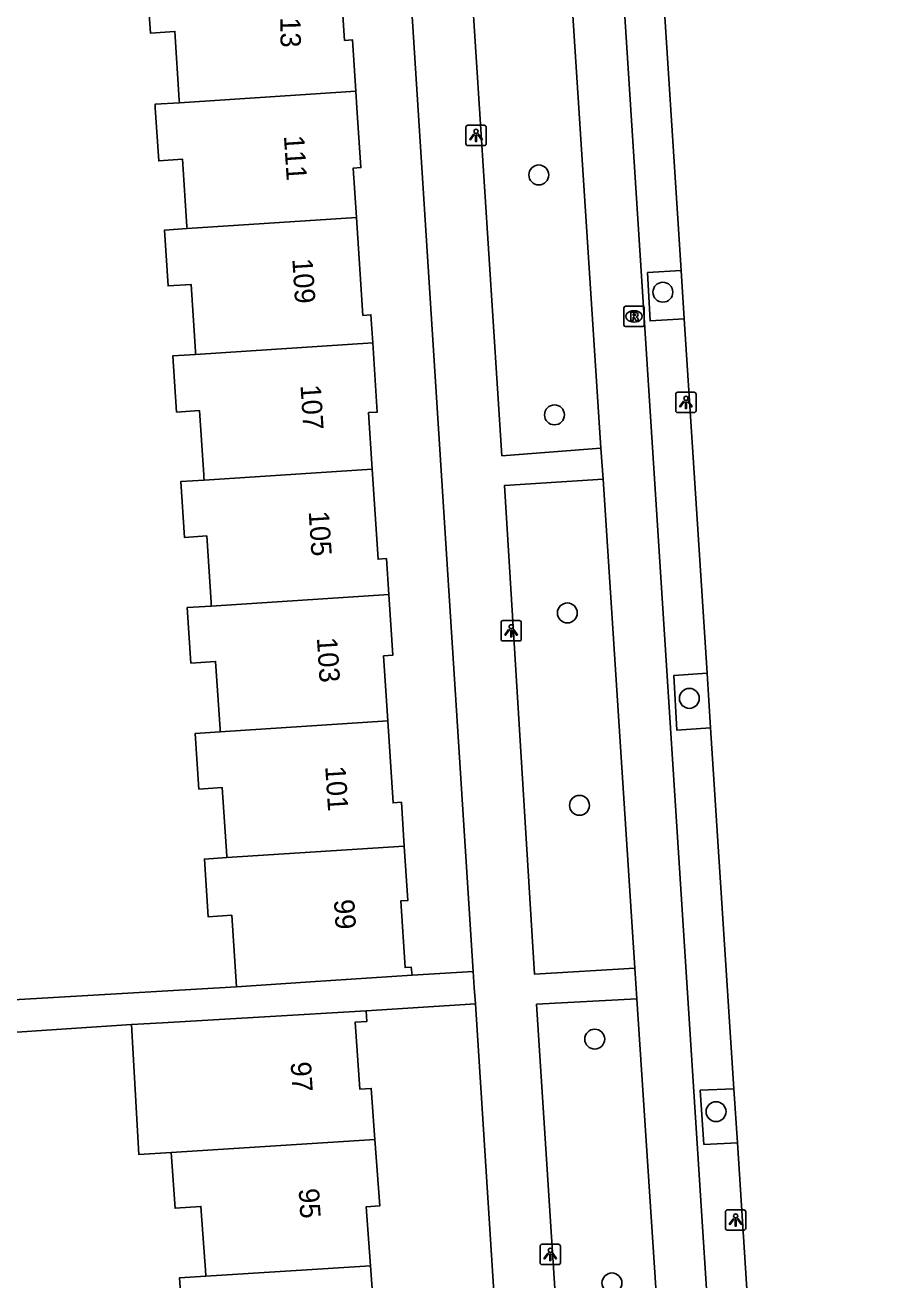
# Model space of a CAD drawing. Extents: x 159689 to 160786, y 387323 to 388339.
# Drawn here: x 160720.4 to 160762.3, y 387942.4 to 388004.1 of the extents above; entities that cross this region are included whole.
import ezdxf

# ---------------------------------------------------------------- set-up
doc = ezdxf.new("R2010")
doc.units = 0
for name, color, linetype in [('IMGEO_Boom', 7, 'Continuous'), ('IMGEO_Fietspad_gesloten', 7, 'Continuous'), ('IMGEO_Lichtpunt', 7, 'Continuous'), ('IMGEO_Pand', 7, 'Continuous'), ('IMGEO_Pand_nummerreeks', 7, 'Continuous'), ('IMGEO_Parkeervlak_open', 7, 'Continuous'), ('IMGEO_Rioolput', 7, 'Continuous'), ('IMGEO_Voetpad_open', 7, 'Continuous')]:
    doc.layers.add(name, color=color, linetype=linetype)

msp = doc.modelspace()

# ---------------------------------------------------------------- linework, layer by layer
at = {"layer": 'IMGEO_Boom'}
for centre in [(160745.625, 387996.698), (160751.721, 387990.937), (160746.396, 387984.911), (160747.028, 387975.182), (160753.022, 387970.984), (160747.623, 387965.729), (160748.373, 387954.247), (160754.333, 387950.684), (160749.218, 387942.269)]:
    msp.add_circle(centre, 0.489, dxfattribs=at)
at = {"layer": 'IMGEO_Fietspad_gesloten'}
for points in [[(160749.302, 388013.176), (160762.333, 387810.073)], [(160746.976, 388009.61), (160748.673, 387983.268)], [(160748.781, 387981.761), (160748.673, 387983.268)], [(160748.781, 387981.761), (160750.346, 387957.733)], [(160750.441, 387956.226), (160750.346, 387957.733)], [(160750.441, 387956.226), (160751.615, 387938.296)]]:
    msp.add_lwpolyline(points, dxfattribs=at)
at = {"layer": 'IMGEO_Lichtpunt'}
for p, q in [((160742.043, 387999.042), (160742.043, 387998.235)), ((160742.043, 387999.042), (160742.043, 387998.235)), ((160742.945, 387999.137), (160742.137, 387999.137)), ((160742.945, 387999.137), (160742.137, 387999.137)), ((160743.039, 387998.235), (160743.039, 387999.042)), ((160743.039, 387998.235), (160743.039, 387999.042)), ((160742.137, 387998.141), (160742.945, 387998.141)), ((160742.137, 387998.141), (160742.945, 387998.141)), ((160752.354, 387985.927), (160752.354, 387985.12)), ((160752.354, 387985.927), (160752.354, 387985.12)), ((160753.256, 387986.022), (160752.448, 387986.022)), ((160753.256, 387986.022), (160752.448, 387986.022)), ((160753.35, 387985.12), (160753.35, 387985.927)), ((160753.35, 387985.12), (160753.35, 387985.927)), ((160752.448, 387985.026), (160753.256, 387985.026)), ((160752.448, 387985.026), (160753.256, 387985.026)), ((160743.77, 387974.708), (160743.77, 387973.901)), ((160743.77, 387974.708), (160743.77, 387973.901)), ((160744.672, 387974.803), (160743.864, 387974.803)), ((160744.672, 387974.803), (160743.864, 387974.803)), ((160744.766, 387973.901), (160744.766, 387974.708)), ((160744.766, 387973.901), (160744.766, 387974.708)), ((160743.864, 387973.807), (160744.672, 387973.807)), ((160743.864, 387973.807), (160744.672, 387973.807)), ((160754.797, 387945.762), (160754.797, 387944.955)), ((160754.797, 387945.762), (160754.797, 387944.955)), ((160755.699, 387945.857), (160754.891, 387945.857)), ((160755.699, 387945.857), (160754.891, 387945.857)), ((160755.793, 387944.955), (160755.793, 387945.762)), ((160755.793, 387944.955), (160755.793, 387945.762)), ((160754.891, 387944.861), (160755.699, 387944.861)), ((160754.891, 387944.861), (160755.699, 387944.861)), ((160745.69, 387944.073), (160745.69, 387943.266)), ((160745.69, 387944.073), (160745.69, 387943.266)), ((160746.592, 387944.168), (160745.784, 387944.168)), ((160746.592, 387944.168), (160745.784, 387944.168)), ((160746.686, 387943.266), (160746.686, 387944.073)), ((160746.686, 387943.266), (160746.686, 387944.073)), ((160745.784, 387943.172), (160746.592, 387943.172)), ((160745.784, 387943.172), (160746.592, 387943.172))]:
    msp.add_line(p, q, dxfattribs=at)
for points in [[(160742.417, 387998.706), (160742.456, 387998.678), (160742.268, 387998.416), (160742.23, 387998.443), (160742.417, 387998.706)], [(160742.629, 387998.678), (160742.667, 387998.705), (160742.854, 387998.443), (160742.815, 387998.415), (160742.629, 387998.678)], [(160742.519, 387998.658), (160742.566, 387998.658), (160742.566, 387998.336), (160742.519, 387998.336), (160742.519, 387998.658)], [(160752.728, 387985.591), (160752.767, 387985.563), (160752.579, 387985.301), (160752.541, 387985.328), (160752.728, 387985.591)], [(160752.83, 387985.543), (160752.877, 387985.543), (160752.877, 387985.221), (160752.83, 387985.221), (160752.83, 387985.543)], [(160752.94, 387985.563), (160752.978, 387985.59), (160753.165, 387985.328), (160753.126, 387985.3), (160752.94, 387985.563)], [(160744.144, 387974.372), (160744.183, 387974.344), (160743.995, 387974.082), (160743.957, 387974.109), (160744.144, 387974.372)], [(160744.246, 387974.324), (160744.293, 387974.324), (160744.293, 387974.002), (160744.246, 387974.002), (160744.246, 387974.324)], [(160744.356, 387974.344), (160744.394, 387974.371), (160744.581, 387974.109), (160744.542, 387974.081), (160744.356, 387974.344)], [(160755.171, 387945.426), (160755.21, 387945.398), (160755.022, 387945.136), (160754.984, 387945.163), (160755.171, 387945.426)], [(160755.273, 387945.378), (160755.32, 387945.378), (160755.32, 387945.056), (160755.273, 387945.056), (160755.273, 387945.378)], [(160755.383, 387945.398), (160755.421, 387945.425), (160755.608, 387945.163), (160755.569, 387945.135), (160755.383, 387945.398)], [(160746.064, 387943.737), (160746.103, 387943.709), (160745.915, 387943.447), (160745.877, 387943.474), (160746.064, 387943.737)], [(160746.166, 387943.689), (160746.213, 387943.689), (160746.213, 387943.367), (160746.166, 387943.367), (160746.166, 387943.689)], [(160746.276, 387943.709), (160746.314, 387943.736), (160746.501, 387943.474), (160746.462, 387943.446), (160746.276, 387943.709)]]:
    msp.add_lwpolyline(points, dxfattribs=at)
for centre in [(160742.542, 387998.84), (160752.853, 387985.725), (160744.269, 387974.506), (160755.296, 387945.56), (160746.189, 387943.871)]:
    msp.add_circle(centre, 0.0994, dxfattribs=at)
for centre, start, end in [((160742.137, 387999.042), 90, 180), ((160742.137, 387999.042), 90, 180), ((160742.945, 387999.042), 0, 90), ((160742.945, 387999.042), 0, 90), ((160742.137, 387998.235), 180, 270), ((160742.137, 387998.235), 180, 270), ((160742.945, 387998.235), 270, 0), ((160742.945, 387998.235), 270, 360), ((160752.448, 387985.927), 90, 180), ((160752.448, 387985.927), 90, 180), ((160753.256, 387985.927), 0, 90), ((160753.256, 387985.927), 0, 90), ((160752.448, 387985.12), 180, 270), ((160752.448, 387985.12), 180, 270), ((160753.256, 387985.12), 270, 0), ((160753.256, 387985.12), 270, 360), ((160743.864, 387974.708), 90, 180), ((160743.864, 387974.708), 90, 180), ((160744.672, 387974.708), 0, 90), ((160744.672, 387974.708), 0, 90), ((160743.864, 387973.901), 180, 270), ((160743.864, 387973.901), 180, 270), ((160744.672, 387973.901), 270, 0), ((160744.672, 387973.901), 270, 360), ((160754.891, 387945.762), 90, 180), ((160754.891, 387945.762), 90, 180), ((160755.699, 387945.762), 0, 90), ((160755.699, 387945.762), 0, 90), ((160754.891, 387944.955), 180, 270), ((160754.891, 387944.955), 180, 270), ((160755.699, 387944.955), 270, 0), ((160755.699, 387944.955), 270, 360), ((160745.784, 387944.073), 90, 180), ((160745.784, 387944.073), 90, 180), ((160746.592, 387944.073), 0, 90), ((160746.592, 387944.073), 0, 90), ((160745.784, 387943.266), 180, 270), ((160745.784, 387943.266), 180, 270), ((160746.592, 387943.266), 270, 0), ((160746.592, 387943.266), 270, 360)]:
    msp.add_arc(centre, 0.0946, start, end, dxfattribs=at)
at = {"layer": 'IMGEO_Pand'}
for points in [[(160736.182, 388007.135), (160736.22, 388006.563), (160735.874, 388006.54), (160736.084, 388003.303), (160736.476, 388003.329), (160736.64, 388000.807)], [(160727.974, 388000.246), (160727.966, 388000.368), (160727.746, 388003.747), (160726.543, 388003.668), (160726.359, 388006.495)], [(160736.64, 388000.807), (160727.974, 388000.246)], [(160736.64, 388000.807), (160736.693, 388000), (160736.884, 387997.061), (160736.511, 387997.036), (160736.669, 387994.604)], [(160728.347, 387994.064), (160728.34, 387994.169), (160728.125, 387997.467), (160726.956, 387997.391), (160726.787, 388000), (160726.776, 388000.168), (160727.974, 388000.246)], [(160728.347, 387994.064), (160736.669, 387994.604)], [(160736.669, 387994.604), (160736.982, 387989.801), (160737.381, 387989.826), (160737.471, 387988.45)], [(160728.764, 387987.884), (160728.755, 387988.031), (160728.54, 387991.317), (160727.417, 387991.244), (160727.238, 387993.992), (160728.347, 387994.064)], [(160728.764, 387987.884), (160737.471, 387988.45)], [(160737.471, 387988.45), (160737.692, 387985.052), (160737.263, 387985.024), (160737.444, 387982.241)], [(160729.18, 387981.706), (160729.171, 387981.844), (160729.163, 387981.969), (160728.958, 387985.125), (160727.833, 387985.052), (160727.653, 387987.812), (160728.764, 387987.884)], [(160737.444, 387982.241), (160729.18, 387981.706)], [(160737.444, 387982.241), (160737.731, 387977.823), (160738.143, 387977.85), (160738.258, 387976.088)], [(160729.536, 387975.522), (160729.523, 387975.709), (160729.311, 387978.964), (160728.218, 387978.893), (160728.039, 387981.632), (160729.18, 387981.706)], [(160738.258, 387976.088), (160729.536, 387975.522)], [(160738.258, 387976.088), (160738.452, 387973.1), (160737.998, 387973.071), (160738.206, 387969.879)], [(160729.973, 387969.345), (160729.965, 387969.465), (160729.748, 387972.801), (160728.535, 387972.722), (160728.358, 387975.446), (160729.536, 387975.522)], [(160729.973, 387969.345), (160738.206, 387969.879)], [(160738.206, 387969.879), (160738.468, 387965.853), (160738.879, 387965.88), (160739.019, 387963.725)], [(160730.301, 387963.16), (160730.296, 387963.231), (160730.077, 387966.603), (160728.925, 387966.528), (160728.747, 387969.266), (160729.973, 387969.345)], [(160739.019, 387963.725), (160730.301, 387963.16)], [(160739.019, 387963.725), (160739.193, 387961.06), (160738.845, 387961.038), (160739.059, 387957.757), (160739.363, 387957.777), (160739.404, 387957.394)], [(160730.771, 387956.82), (160730.542, 387960.331), (160729.383, 387960.255), (160729.199, 387963.089), (160730.301, 387963.16)], [(160739.404, 387957.394), (160734.416, 387957.062), (160730.771, 387956.82)], [(160725.61, 387954.965), (160727.14, 387955.054), (160732.154, 387955.345), (160737.145, 387955.635)], [(160737.145, 387955.635), (160737.183, 387955.114), (160736.6, 387955.072), (160736.838, 387951.785), (160737.394, 387951.825), (160737.576, 387949.32)], [(160727.559, 387948.679), (160725.981, 387948.577), (160725.61, 387954.965)], [(160737.576, 387949.32), (160727.559, 387948.679)], [(160737.576, 387949.32), (160737.813, 387946.055), (160737.144, 387946.007), (160737.354, 387943.114)], [(160729.275, 387942.597), (160729.252, 387942.912), (160729.221, 387943.334), (160729.026, 387946.029), (160727.758, 387945.937), (160727.559, 387948.679)], [(160728.348, 387936.345), (160728.161, 387939.908), (160727.972, 387942.514), (160729.275, 387942.597)], [(160729.275, 387942.597), (160737.354, 387943.114)], [(160737.354, 387943.114), (160737.665, 387938.835), (160738.156, 387938.87), (160738.293, 387936.983)]]:
    msp.add_lwpolyline(points, dxfattribs=at)
at = {"layer": 'IMGEO_Parkeervlak_open'}
for points in [[(160752.615, 387992.012), (160752.769, 387989.626)], [(160753.893, 387972.216), (160754.066, 387969.542)], [(160755.211, 387951.808), (160755.382, 387949.154)]]:
    msp.add_lwpolyline(points, dxfattribs=at)
at = {"layer": 'IMGEO_Rioolput'}
for p, q in [((160749.805, 387989.323), (160749.805, 387990.175)), ((160749.88, 387990.249), (160750.732, 387990.249)), ((160750.293, 387990.029), (160750.318, 387990.029)), ((160750.806, 387990.175), (160750.806, 387989.323)), ((160750.316, 387989.469), (160750.291, 387989.469)), ((160750.732, 387989.249), (160749.88, 387989.249))]:
    msp.add_line(p, q, dxfattribs=at)
for points in [[(160749.805, 387989.323), (160749.805, 387990.175)], [(160749.88, 387990.249), (160750.732, 387990.249)], [(160750.806, 387990.175), (160750.806, 387989.323)], [(160750.394, 387989.947), (160750.142, 387989.949), (160750.142, 387989.549)], [(160750.142, 387989.549), (160750.266, 387989.549), (160750.266, 387989.711), (160750.277, 387989.711)], [(160750.32, 387989.868), (160750.266, 387989.868), (160750.266, 387989.787)], [(160750.266, 387989.787), (160750.318, 387989.787)], [(160750.324, 387989.682), (160750.395, 387989.549), (160750.535, 387989.549), (160750.47, 387989.675)], [(160750.732, 387989.249), (160749.88, 387989.249)]]:
    msp.add_lwpolyline(points, dxfattribs=at)
for centre, radius, start, end in [((160749.882, 387990.173), 0.0765, 91.55205, 178.44795), ((160749.882, 387990.173), 0.0765, 91.55205, 178.44795), ((160750.73, 387990.173), 0.0765, 1.55205, 88.44795), ((160750.73, 387990.173), 0.0765, 1.55205, 88.44795), ((160750.276, 387989.658), 0.0533, 26.02933, 88.69889), ((160750.302, 387989.976), 0.19, 274.7715, 282.96867), ((160750.326, 387989.772), 0.0964, 77.00612, 93.18647), ((160750.34, 387989.829), 0.0378, 276.66336, 79.67722), ((160750.393, 387989.837), 0.109, 350.36119, 89.41601), ((160750.391, 387989.837), 0.112, 277.58423, 350.98172), ((160750.375, 387989.622), 0.108, 29.51342, 73.79051), ((160749.882, 387989.325), 0.0765, 181.55205, 268.44795), ((160749.882, 387989.325), 0.0765, 181.55205, 268.44795), ((160750.73, 387989.325), 0.0765, 271.55205, 358.44795), ((160750.73, 387989.325), 0.0765, 271.55205, 358.44795)]:
    msp.add_arc(centre, radius, start, end, dxfattribs=at)
for centre, major_axis, ratio, start_param, end_param in [((160750.292, 387989.749), (-0.387, 0.002), 0.722429, 4.712389, 7.853982), ((160750.317, 387989.749), (-0.39, 0.002), 0.717154, 1.570796, 4.712389)]:
    msp.add_ellipse(centre, major_axis=major_axis, ratio=ratio, start_param=start_param, end_param=end_param, dxfattribs=at)
at = {"layer": 'IMGEO_Voetpad_open'}
for points in [[(160748.673, 387983.268), (160743.814, 387982.901), (160742.11, 388009.375)], [(160739.229, 388007.33), (160742.406, 387957.574)], [(160751.762, 388005.233), (160752.615, 387992.012)], [(160752.769, 387989.626), (160751.092, 387989.531), (160750.967, 387991.9), (160752.615, 387992.012)], [(160752.769, 387989.626), (160753.893, 387972.216)], [(160750.346, 387957.733), (160745.408, 387957.44), (160743.934, 387981.438), (160748.781, 387981.761)], [(160754.066, 387969.542), (160752.405, 387969.426), (160752.26, 387972.115), (160753.893, 387972.216)], [(160754.066, 387969.542), (160755.211, 387951.808)], [(160742.406, 387957.574), (160739.404, 387957.394)], [(160742.508, 387955.977), (160742.456, 387956.788), (160742.406, 387957.574)], [(160730.771, 387956.82), (160718.117, 387956.083)], [(160751.615, 387938.296), (160746.679, 387937.933), (160745.516, 387955.96), (160750.441, 387956.226)], [(160737.145, 387955.635), (160742.508, 387955.977)], [(160742.508, 387955.977), (160744.89, 387918.675)], [(160716.009, 387950.932), (160715.785, 387954.313), (160725.61, 387954.965)], [(160755.382, 387949.154), (160753.735, 387949.071), (160753.56, 387951.734), (160755.211, 387951.808)], [(160755.382, 387949.154), (160756.508, 387931.709)]]:
    msp.add_lwpolyline(points, dxfattribs=at)

# ---------------------------------------------------------------- texts
at = {"layer": 'IMGEO_Pand_nummerreeks'}
for s, rotation, p in [('113', 270.53264, (160732.92, 388005.181)), ('111', 273.70683, (160733.101, 387998.617)), ('109', 273.71256, (160733.514, 387992.574)), ('107', 273.71256, (160733.916, 387986.369)), ('105', 273.71256, (160734.319, 387980.163)), ('103', 273.71256, (160734.721, 387973.958)), ('101', 273.71256, (160735.131, 387967.639)), ('99', 273.71256, (160735.557, 387961.088)), ('97', 273.60684, (160733.432, 387953.11)), ('95', 273.60942, (160733.825, 387946.891))]:
    msp.add_text(s, height=1, rotation=rotation, dxfattribs=at).set_placement(p)

doc.saveas('drawing.dxf')
